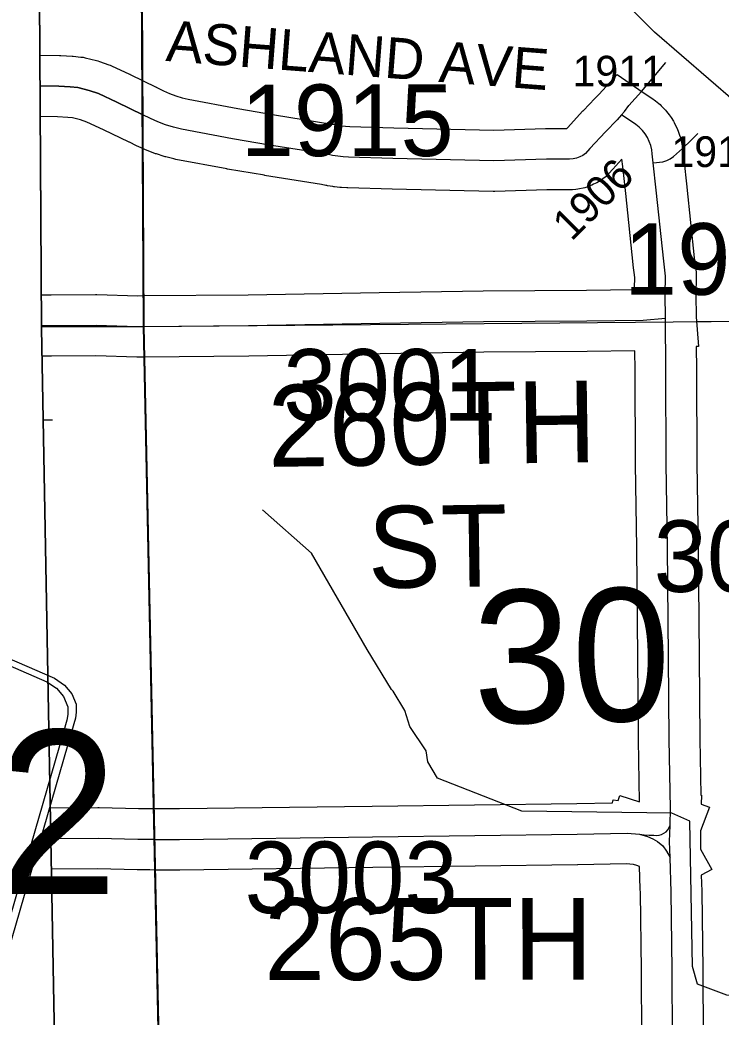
# Model space of a CAD drawing. Extents: x 23.6 to 68.7, y -63 to -29.
# Drawn here: x 32.626 to 33.312, y -50.401 to -49.426 of the extents above; entities that cross this region are included whole.
import ezdxf

# ---------------------------------------------------------------- set-up
doc = ezdxf.new("R2010")
doc.units = 0
for name, color, linetype in [('tdCoClipBndry', 7, 'Continuous'), ('tdCoCoBndry', 7, 'Continuous'), ('tdCoCoBndryPart', 7, 'Continuous'), ('tdCoHydroRiver', 7, 'Continuous'), ('tdCoSecRdNmbr', 7, 'Continuous'), ('tdCoSecRdTxt', 7, 'Continuous'), ('tdCoSecRteBand', 7, 'Continuous'), ('tdCoSecRteCL', 7, 'Continuous'), ('tdCoSectLine', 7, 'Continuous'), ('tdCoSectLinePart', 7, 'Continuous'), ('tdCoSectNmbr', 7, 'Continuous'), ('tdCoShieldCoRte', 7, 'Continuous'), ('tdCoSurfBitumUnbanded', 7, 'Continuous'), ('tdCoSurfGravel', 7, 'Continuous'), ('tdCoSurfGravelUnbanded', 7, 'Continuous'), ('tdCoTwpBndryShd', 7, 'Continuous')]:
    doc.layers.add(name, color=color, linetype=linetype)

msp = doc.modelspace()

# ---------------------------------------------------------------- linework, layer by layer
at = {"layer": 'tdCoClipBndry'}
msp.add_lwpolyline([(56.82267, -57.55304), (51.82329, -57.63341), (46.80558, -57.70411), (45.80811, -57.71313), (44.83275, -57.73502), (43.84463, -57.73557), (42.81245, -57.75018), (36.85605, -57.81037), (34.84621, -57.83983), (33.86149, -57.84333), (32.85888, -57.85564), (32.83296, -57.85255), (32.80132, -57.83826), (32.77169, -57.80672), (32.76141, -57.78273), (32.75769, -57.7569), (32.68387, -51.72835), (32.6474, -49.72756), (32.62325, -45.74585), (32.61127, -44.74924), (32.58798, -43.7493), (32.58699, -43.00645), (32.59235, -42.74841), (32.5183, -35.77334)], dxfattribs=at)
at = {"layer": 'tdCoCoBndry'}
for p, q in [((32.74769, -49.72574), (32.74173, -48.72209)), ((32.74173, -48.72209), (32.74769, -49.72574)), ((32.76854, -50.72573), (32.74769, -49.72574)), ((32.74769, -49.72574), (32.76854, -50.72573))]:
    msp.add_line(p, q, dxfattribs=at)
for points in [[(32.5183, -35.77334), (32.59235, -42.74841), (32.58699, -43.00645), (32.58798, -43.7493), (32.61127, -44.74924), (32.62325, -45.74585), (32.6474, -49.72756), (32.68387, -51.72835)], [(32.67183, -40.75029), (32.68072, -41.74505), (32.69232, -42.74892), (32.68752, -42.99079), (32.68695, -43.00631), (32.68795, -43.74917), (32.71123, -44.74748), (32.72321, -45.74495), (32.73, -46.73508), (32.73439, -47.71956), (32.74139, -48.72209), (32.74735, -49.72573), (32.7682, -50.72572), (32.78382, -51.72682), (32.79451, -52.75459), (32.80626, -53.75716), (32.82017, -54.75802), (32.8346, -55.75611), (32.84264, -56.756), (32.85765, -57.75567)], [(36.85515, -57.71042), (35.85544, -57.72509), (34.84619, -57.73986), (33.86104, -57.74337), (32.85799, -57.75568), (32.84298, -56.75601), (32.83494, -55.75612), (32.82051, -54.75803), (32.8066, -53.75717), (32.79485, -52.7546), (32.78416, -51.72683), (32.76854, -50.72573), (32.74769, -49.72574), (32.74173, -48.72209), (32.73473, -47.71957), (32.73034, -46.73509), (32.72355, -45.74495), (32.71157, -44.74749), (32.68829, -43.74918), (32.68729, -43.00632), (32.68786, -42.9908), (32.69266, -42.74893), (32.68106, -41.74506), (32.67217, -40.7503)], [(32.78416, -51.72683), (32.76854, -50.72573), (32.74769, -49.72574), (32.74173, -48.72209), (32.73473, -47.71957), (32.73034, -46.73509), (32.72355, -45.74495), (32.71157, -44.74749), (32.68829, -43.74918), (32.68729, -43.00632), (32.68786, -42.9908), (32.69266, -42.74893), (32.68106, -41.74506), (32.67217, -40.7503)]]:
    msp.add_lwpolyline(points, dxfattribs=at)
at = {"layer": 'tdCoCoBndryPart'}
for points in [[(32.7428, -48.95969), (32.74592, -49.48542)], [(32.74632, -49.55196), (32.74717, -49.69574)], [(32.74797, -49.75572), (32.75718, -50.19702)], [(32.75843, -50.25701), (32.7682, -50.72572), (32.78382, -51.72682), (32.78902, -52.22672)]]:
    msp.add_lwpolyline(points, dxfattribs=at)
at = {"layer": 'tdCoHydroRiver'}
for points in [[(33.24669, -49.43804), (33.12734, -49.31903)], [(34.5519, -50.19787), (34.48723, -50.2047), (34.45887, -50.21125), (34.40677, -50.21009), (34.36565, -50.20094), (34.26587, -50.15913), (34.20734, -50.14381), (34.08045, -50.06749), (33.99496, -50.03661), (33.92045, -49.99616), (33.82843, -49.9385), (33.72835, -49.86038), (33.69504, -49.84012), (33.63941, -49.79164), (33.57271, -49.74166), (33.53932, -49.71193), (33.53771, -49.70721), (33.51071, -49.68691), (33.40573, -49.58672), (33.37862, -49.55221), (33.24669, -49.43804)], [(33.66645, -50.40863), (33.64585, -50.39933), (33.6017, -50.40442), (33.5178, -50.3751), (33.47043, -50.37233), (33.39476, -50.38556), (33.37582, -50.38572), (33.31737, -50.37987), (33.28887, -50.36905), (33.28399, -50.35172), (33.28128, -50.20968), (33.26385, -50.20192), (33.11703, -50.19995), (33.03469, -50.16746), (33.02509, -50.15175), (33.02343, -50.14071), (33.00745, -50.11717), (33.00259, -50.10142), (32.99139, -50.08257), (32.9898, -50.081), (32.9658, -50.04173), (32.91138, -49.94746), (32.86369, -49.90522)]]:
    msp.add_lwpolyline(points, dxfattribs=at)
at = {"layer": 'tdCoSecRteBand'}
for points in [[(32.64578, -49.46046), (32.66501, -49.46077), (32.66577, -49.46079), (32.66652, -49.46084), (32.67762, -49.46158), (32.67811, -49.46161), (32.67861, -49.46166), (32.68601, -49.4624), (32.6881, -49.46261), (32.69014, -49.46311), (32.70124, -49.46582), (32.70267, -49.46617), (32.70406, -49.46666), (32.71319, -49.46986), (32.71451, -49.47033), (32.71579, -49.47092), (32.7336, -49.47912), (32.7339, -49.47926), (32.73419, -49.4794), (32.7596, -49.49178), (32.75984, -49.49189), (32.75999, -49.49197), (32.76014, -49.49204), (32.76665, -49.4953), (32.77259, -49.4979), (32.77866, -49.50018), (32.78485, -49.50214), (32.7909, -49.50371), (32.83943, -49.51284), (32.8752, -49.51885), (32.93148, -49.52788), (32.93227, -49.52801), (32.93306, -49.52818), (32.93743, -49.52912), (32.94107, -49.52971), (32.94474, -49.5301), (32.94881, -49.53032), (32.99178, -49.53146), (33.08971, -49.5339), (33.14015, -49.53228), (33.14063, -49.53227), (33.14111, -49.53227), (33.16091, -49.53227), (33.16104, -49.53212), (33.16133, -49.53179), (33.16163, -49.53147), (33.17682, -49.51509), (33.17703, -49.51486), (33.17724, -49.51464), (33.18846, -49.50304), (33.19262, -49.49854), (33.21014, -49.4796), (33.23149, -49.49409), (33.24545, -49.50357), (33.24656, -49.50432), (33.24759, -49.50517), (33.25088, -49.50785), (33.25214, -49.50888), (33.25328, -49.51004), (33.25626, -49.51307), (33.2574, -49.51423), (33.2584, -49.5155), (33.26104, -49.51883), (33.26205, -49.52011), (33.26291, -49.52149), (33.26517, -49.52508), (33.26603, -49.52646), (33.26674, -49.52792), (33.2686, -49.53174), (33.26931, -49.53321), (33.26986, -49.53474), (33.27129, -49.53873), (33.27184, -49.54026), (33.27222, -49.54184), (33.27321, -49.54597), (33.27359, -49.54755), (33.2738, -49.54917), (33.27434, -49.55338), (33.27437, -49.55363), (33.2744, -49.55388), (33.27538, -49.56268), (33.27835, -49.58939), (33.27836, -49.58948), (33.27836, -49.58957), (33.28564, -49.65875), (33.28738, -49.67288), (33.28764, -49.67504), (33.2876, -49.67721), (33.28721, -49.69491), (33.28739, -49.71656), (33.28975, -49.74535), (33.28762, -49.74553), (33.2878, -49.76805), (33.2878, -49.76811), (33.2878, -49.76816), (33.28819, -49.85994), (33.28938, -49.94167), (33.28938, -49.94174), (33.28938, -49.94182), (33.29036, -50.04894), (33.29115, -50.12931), (33.29211, -50.1842), (33.29267, -50.18421), (33.29246, -50.19284), (33.30055, -50.19586), (33.29181, -50.21924), (33.29156, -50.22949), (33.29177, -50.23695), (33.3028, -50.25673), (33.29248, -50.26248), (33.29292, -50.27823), (33.29293, -50.27845), (33.29293, -50.27867), (33.29391, -50.35463), (33.29392, -50.35473), (33.29392, -50.35484), (33.29431, -50.42212)], [(32.6472, -49.69499), (32.65679, -49.69505), (32.70044, -49.69455), (32.70107, -49.69455), (32.70169, -49.69457), (32.74179, -49.6958), (32.74741, -49.69574), (32.84938, -49.69482), (32.9777, -49.69265), (32.97772, -49.69265), (32.97774, -49.69265), (33.07914, -49.69107), (33.07926, -49.69107), (33.07938, -49.69107), (33.18034, -49.69028), (33.22717, -49.68977), (33.22716, -49.68815), (33.22734, -49.68814), (33.22756, -49.67807), (33.22605, -49.66582), (33.22602, -49.66556), (33.22599, -49.66529), (33.2187, -49.59593), (33.21574, -49.5693), (33.21496, -49.5622), (33.20591, -49.57195), (33.202, -49.57643), (33.19949, -49.5793), (33.19634, -49.58145), (33.19355, -49.58335), (33.19197, -49.58443), (33.19026, -49.58531), (33.18725, -49.58684), (33.18554, -49.58771), (33.18374, -49.58836), (33.18056, -49.5895), (33.17875, -49.59014), (33.17688, -49.59055), (33.17358, -49.59128), (33.17171, -49.59169), (33.16979, -49.59186), (33.16643, -49.59215), (33.16512, -49.59227), (33.1638, -49.59227), (33.14159, -49.59227), (33.09078, -49.5939), (33.08992, -49.59392), (33.08907, -49.5939), (32.99026, -49.59144), (32.99024, -49.59144), (32.99021, -49.59144), (32.94681, -49.59028), (32.9464, -49.59027), (32.946, -49.59025), (32.94073, -49.58997), (32.93994, -49.58993), (32.93915, -49.58984), (32.9339, -49.58928), (32.93311, -49.5892), (32.93232, -49.58907), (32.92712, -49.58823), (32.92633, -49.58811), (32.92555, -49.58794), (32.92118, -49.58699), (32.86559, -49.57808), (32.86547, -49.57806), (32.86536, -49.57804), (32.82919, -49.57196), (32.8289, -49.57191), (32.82862, -49.57186), (32.77881, -49.56249), (32.7778, -49.5623), (32.77681, -49.56204), (32.769, -49.56001), (32.76824, -49.55982), (32.76749, -49.55958), (32.7598, -49.55714), (32.75905, -49.5569), (32.75831, -49.55663), (32.75076, -49.55379), (32.75002, -49.55351), (32.7493, -49.5532), (32.74191, -49.54997), (32.74118, -49.54965), (32.74048, -49.5493), (32.73341, -49.54576), (32.73332, -49.54572), (32.70821, -49.53348), (32.69197, -49.52601), (32.68556, -49.52375), (32.67794, -49.52189), (32.67313, -49.52141), (32.66328, -49.52075), (32.64614, -49.52047)], [(32.65595, -50.19662), (32.70264, -50.19618), (32.70318, -50.19617), (32.70372, -50.19618), (32.74225, -50.1972), (32.75423, -50.19734), (32.75851, -50.19739), (32.75851, -50.19739), (32.75851, -50.19739), (32.75882, -50.1974), (32.78233, -50.1974), (32.97072, -50.19503), (33.17066, -50.19227), (33.20585, -50.19156), (33.20622, -50.18867), (33.2112, -50.18931), (33.21274, -50.18453), (33.23222, -50.19079), (33.23116, -50.13024), (33.23116, -50.13013), (33.23116, -50.13001), (33.23037, -50.04952), (33.23037, -50.04951), (33.23037, -50.0495), (33.22938, -49.94245), (33.2282, -49.86066), (33.2282, -49.86051), (33.2282, -49.86035), (33.2278, -49.76848), (33.22765, -49.74977), (33.18094, -49.75027), (33.1809, -49.75027), (33.18085, -49.75027), (33.07996, -49.75106), (32.97869, -49.75264), (32.85028, -49.75481), (32.85016, -49.75481), (32.85005, -49.75481), (32.74796, -49.75574), (32.74174, -49.7558), (32.74114, -49.7558), (32.74054, -49.75579), (32.70049, -49.75456), (32.65722, -49.75504), (32.65697, -49.75505), (32.65672, -49.75505), (32.6479, -49.755)], [(33.23431, -50.42244), (33.23392, -50.3553), (33.23294, -50.27968), (33.23283, -50.27596), (33.23222, -50.25404), (33.22956, -50.25295), (33.22624, -50.25188), (33.21917, -50.2513), (33.17177, -50.25226), (33.17168, -50.25226), (33.17158, -50.25226), (32.97153, -50.25503), (32.97151, -50.25503), (32.9715, -50.25503), (32.78289, -50.25739), (32.7827, -50.2574), (32.78251, -50.2574), (32.75864, -50.2574), (32.75847, -50.2574), (32.75829, -50.25739), (32.75781, -50.25739), (32.75354, -50.25734), (32.74133, -50.2572), (32.74111, -50.25719), (32.74088, -50.25719), (32.70267, -50.25618), (32.65704, -50.25662)]]:
    msp.add_lwpolyline(points, dxfattribs=at)
at = {"layer": 'tdCoSecRteCL'}
msp.add_line((32.64903, -49.8171), (32.65811, -49.81703), dxfattribs=at)
for points in [[(33.21464, -49.51891), (33.21755, -49.51577), (33.2217, -49.50965), (33.2341, -49.49593), (33.24614, -49.4819), (33.25784, -49.46757)], [(33.21464, -49.51891), (33.21026, -49.52366), (33.19881, -49.53549), (33.18362, -49.55187), (33.17942, -49.55668), (33.17663, -49.55858), (33.17363, -49.56011), (33.17045, -49.56125), (33.16716, -49.56197), (33.1638, -49.56227), (33.14111, -49.56227), (33.08981, -49.56391), (32.99101, -49.56145), (32.94761, -49.5603), (32.94234, -49.56001), (32.93709, -49.55945), (32.93188, -49.55861), (32.92673, -49.5575), (32.87033, -49.54846), (32.83417, -49.54238), (32.78435, -49.533), (32.77654, -49.53098), (32.76886, -49.52854), (32.76131, -49.52571), (32.75391, -49.52248), (32.7467, -49.51887), (32.74646, -49.51875), (32.72106, -49.50637), (32.70324, -49.49817), (32.69412, -49.49496), (32.68302, -49.49225), (32.67562, -49.49151), (32.66453, -49.49077), (32.64596, -49.49047)], [(33.24556, -49.56599), (33.24458, -49.5572), (33.24404, -49.55298), (33.24305, -49.54885), (33.24162, -49.54486), (33.23976, -49.54104), (33.2375, -49.53744), (33.23487, -49.53411), (33.23189, -49.53108), (33.2286, -49.52839), (33.21464, -49.51891)], [(33.24556, -49.56599), (33.25504, -49.5649), (33.25869, -49.56354), (33.26215, -49.56178), (33.2654, -49.55964), (33.27401, -49.55173), (33.2825, -49.54369), (33.2858, -49.54041), (33.28924, -49.53728)], [(33.2574, -49.7179), (33.25721, -49.6947), (33.2576, -49.67655), (33.25583, -49.66215), (33.24853, -49.59271), (33.24556, -49.56599)], [(32.64738, -49.725), (32.65688, -49.72505), (32.70078, -49.72455), (32.74146, -49.7258), (32.74769, -49.72574), (32.84977, -49.72481), (32.97821, -49.72264), (33.07961, -49.72106), (33.18062, -49.72028), (33.23566, -49.71968), (33.2574, -49.7179)], [(33.26194, -50.21347), (33.26234, -50.19739), (33.26116, -50.12972), (33.26037, -50.04923), (33.25938, -49.9421), (33.2582, -49.86023), (33.2578, -49.76829), (33.2574, -49.7179)], [(33.23213, -50.22227), (33.23677, -50.22287), (33.24145, -50.2232), (33.24613, -50.22325), (33.24868, -50.22352), (33.25122, -50.22331), (33.25368, -50.22262), (33.25597, -50.22148), (33.25801, -50.21994), (33.25972, -50.21804), (33.26105, -50.21586), (33.26194, -50.21347)], [(33.26198, -50.24514), (33.26155, -50.22954), (33.26193, -50.21395), (33.26194, -50.21347)], [(32.65649, -50.22662), (32.70292, -50.22617), (32.74168, -50.2272), (32.75389, -50.22734), (32.75816, -50.22739), (32.75864, -50.2274), (32.78251, -50.2274), (32.97112, -50.22503), (33.17117, -50.22227), (33.22009, -50.22128), (33.23213, -50.22227)], [(33.23213, -50.22227), (33.23985, -50.22475), (33.24527, -50.22696), (33.24971, -50.22943), (33.25489, -50.23387), (33.25859, -50.23905), (33.26198, -50.24514)], [(33.27224, -51.38016), (33.2722, -51.37873), (33.27161, -51.3446), (33.27102, -51.28897), (33.27141, -51.26214), (33.27122, -51.20966), (33.27161, -51.18638), (33.27043, -51.11358), (33.27062, -51.03447), (33.26964, -50.95457), (33.26905, -50.88256), (33.26786, -50.80147), (33.26707, -50.70461), (33.26628, -50.61445), (33.26471, -50.51995), (33.26431, -50.42229), (33.26392, -50.35502), (33.26293, -50.27906), (33.26198, -50.24514)]]:
    msp.add_lwpolyline(points, dxfattribs=at)
at = {"layer": 'tdCoSectLine'}
for points in [[(32.74139, -48.72209), (32.74735, -49.72573)], [(32.74735, -49.72573), (33.74597, -49.71697), (33.75404, -49.71698)], [(32.64739, -49.72574), (32.74735, -49.72573)], [(32.74735, -49.72573), (32.7682, -50.72572)]]:
    msp.add_lwpolyline(points, dxfattribs=at)
at = {"layer": 'tdCoSectLinePart'}
for points in [[(32.7428, -48.95969), (32.74592, -49.48542)], [(32.74632, -49.55196), (32.74717, -49.69574)], [(33.28737, -49.721), (33.74597, -49.71697), (33.75404, -49.71698)], [(32.74797, -49.75572), (32.75718, -50.19702)], [(32.75843, -50.25701), (32.7682, -50.72572)]]:
    msp.add_lwpolyline(points, dxfattribs=at)
at = {"layer": 'tdCoShieldCoRte'}
for points in [[(32.35529, -50.40506), (32.27335, -50.12217), (32.26947, -50.10901), (32.26875, -50.10313), (32.26875, -50.0953), (32.27299, -50.08499), (32.28026, -50.0765), (32.28984, -50.06983), (32.45711, -49.99748), (32.46463, -49.99585), (32.47505, -49.99493), (32.48548, -49.99585), (32.49299, -49.99748), (32.66027, -50.06983), (32.66985, -50.0765), (32.67712, -50.08499), (32.68136, -50.0953), (32.68136, -50.10313), (32.68063, -50.10901), (32.67676, -50.12217), (32.59481, -50.40506)], [(32.36115, -50.39873), (32.28142, -50.12346), (32.2777, -50.11083), (32.277, -50.10518), (32.277, -50.09767), (32.28107, -50.08777), (32.28805, -50.07962), (32.29725, -50.07322), (32.45783, -50.00376), (32.46505, -50.00219), (32.47505, -50.00131), (32.48506, -50.00219), (32.49228, -50.00376), (32.65286, -50.07322), (32.66205, -50.07962), (32.66904, -50.08777), (32.67311, -50.09767), (32.67311, -50.10518), (32.67241, -50.11083), (32.66869, -50.12346), (32.58895, -50.39873)]]:
    msp.add_lwpolyline(points, close=True, dxfattribs=at)
at = {"layer": 'tdCoSurfBitumUnbanded'}
msp.add_line((32.64903, -49.8171), (32.65811, -49.81703), dxfattribs=at)
at = {"layer": 'tdCoSurfGravel'}
for p, q in [((32.7467, -49.51887), (32.74646, -49.51875)), ((32.75389, -50.22734), (32.75816, -50.22739))]:
    msp.add_line(p, q, dxfattribs=at)
for points in [[(32.64596, -49.49047), (32.66453, -49.49077), (32.67562, -49.49151), (32.68302, -49.49225), (32.69412, -49.49496), (32.70324, -49.49817), (32.72106, -49.50637), (32.74646, -49.51875)], [(33.2574, -49.7179), (33.25721, -49.6947), (33.2576, -49.67655), (33.25583, -49.66215), (33.24853, -49.59271), (33.24556, -49.56599), (33.24458, -49.5572), (33.24404, -49.55298), (33.24305, -49.54885), (33.24162, -49.54486), (33.23976, -49.54104), (33.2375, -49.53744), (33.23487, -49.53411), (33.23189, -49.53108), (33.2286, -49.52839), (33.21464, -49.51891), (33.21026, -49.52366), (33.19881, -49.53549), (33.18362, -49.55187), (33.17942, -49.55668), (33.17663, -49.55858), (33.17363, -49.56011), (33.17045, -49.56125), (33.16716, -49.56197), (33.1638, -49.56227), (33.14111, -49.56227), (33.08981, -49.56391), (32.99101, -49.56145), (32.94761, -49.5603), (32.94234, -49.56001), (32.93709, -49.55945), (32.93188, -49.55861), (32.92673, -49.5575), (32.87033, -49.54846), (32.83417, -49.54238), (32.78435, -49.533), (32.77654, -49.53098), (32.76886, -49.52854), (32.76131, -49.52571), (32.75391, -49.52248), (32.7467, -49.51887), (32.7467, -49.51887)], [(32.74769, -49.72574), (32.84977, -49.72481), (32.97821, -49.72264), (33.07961, -49.72106), (33.18062, -49.72028), (33.23566, -49.71968), (33.2574, -49.7179)], [(33.26198, -50.24514), (33.26155, -50.22954), (33.26193, -50.21395), (33.26194, -50.21347), (33.26234, -50.19739), (33.26116, -50.12972), (33.26037, -50.04923), (33.25938, -49.9421), (33.2582, -49.86023), (33.2578, -49.76829), (33.2574, -49.7179)], [(32.64738, -49.725), (32.65688, -49.72505), (32.70078, -49.72455), (32.74146, -49.7258), (32.74769, -49.72574)], [(33.23213, -50.22227), (33.23677, -50.22287), (33.24145, -50.2232), (33.24613, -50.22325), (33.24868, -50.22352), (33.25122, -50.22331), (33.25368, -50.22262), (33.25597, -50.22148), (33.25801, -50.21994), (33.25972, -50.21804), (33.26105, -50.21586), (33.26194, -50.21347)], [(32.65649, -50.22662), (32.70292, -50.22617), (32.74168, -50.2272), (32.75389, -50.22734)], [(32.75816, -50.22739), (32.75864, -50.2274), (32.78251, -50.2274), (32.97112, -50.22503), (33.17117, -50.22227), (33.22009, -50.22128), (33.23213, -50.22227), (33.23985, -50.22475), (33.24527, -50.22696), (33.24971, -50.22943), (33.25489, -50.23387), (33.25859, -50.23905), (33.26198, -50.24514)], [(33.26707, -50.70461), (33.26628, -50.61445), (33.26471, -50.51995), (33.26431, -50.42229), (33.26392, -50.35502), (33.26293, -50.27906), (33.26198, -50.24514)]]:
    msp.add_lwpolyline(points, dxfattribs=at)
at = {"layer": 'tdCoSurfGravelUnbanded'}
for points in [[(33.21464, -49.51891), (33.21755, -49.51577), (33.2217, -49.50965), (33.2341, -49.49593), (33.24614, -49.4819), (33.25784, -49.46757)], [(33.24556, -49.56599), (33.25504, -49.5649), (33.25869, -49.56354), (33.26215, -49.56178), (33.2654, -49.55964), (33.27401, -49.55173), (33.2825, -49.54369), (33.2858, -49.54041), (33.28924, -49.53728)]]:
    msp.add_lwpolyline(points, dxfattribs=at)
at = {"layer": 'tdCoTwpBndryShd'}
msp.add_lwpolyline([(32.85765, -57.75567), (32.84264, -56.756), (32.8346, -55.75611), (32.82017, -54.75802), (32.80626, -53.75716), (32.79451, -52.75459), (32.78382, -51.72682), (32.7682, -50.72572), (32.74735, -49.72573), (32.74139, -48.72209), (32.73439, -47.71956), (32.73, -46.73508), (32.72321, -45.74495), (32.71123, -44.74748), (32.68795, -43.74917), (32.68695, -43.00631), (32.68752, -42.99079), (32.69232, -42.74892), (32.68072, -41.74505), (32.67183, -40.75029)], dxfattribs=at)

# ---------------------------------------------------------------- texts
at = {"layer": 'tdCoSecRdNmbr'}
for s, height, rotation, p in [('1911', 0.03, 0.02621, (33.16668, -49.49119)), ('1915', 0.07, 0.02602, (32.84223, -49.55928)), ('1913', 0.03, 0.02628, (33.26332, -49.56995)), ('1906', 0.03, 45.02494, (33.16558, -49.64325)), ('1908', 0.07, 0.0263, (33.21685, -49.69491)), ('3001', 0.07, 0.02604, (32.88386, -49.81802)), ('3004', 0.07, 0.02632, (33.246, -49.98548)), ('3003', 0.07, 0.02603, (32.8461, -50.29958))]:
    msp.add_text(s, height=height, rotation=rotation, dxfattribs=at).set_placement(p)
at = {"layer": 'tdCoSecRdTxt'}
for s, height, rotation, p in [('ASHLAND AVE', 0.04, 355.61035, (32.76839, -49.46614)), ('260TH ', 0.08, 0.82848, (32.86927, -49.86322)), ('ST', 0.08, 0.82848, (32.96696, -49.98182)), ('265TH ', 0.08, 0.06327, (32.86515, -50.365))]:
    msp.add_text(s, height=height, rotation=rotation, dxfattribs=at).set_placement(p)
at = {"layer": 'tdCoSectNmbr'}
msp.add_text('30', height=0.13, rotation=1.02614, dxfattribs=at).set_placement((33.07024, -50.11445))
at = {"layer": 'tdCoShieldCoRte'}
msp.add_text('G62', height=0.16, dxfattribs=at).set_placement((32.31821, -50.2808))

doc.saveas('drawing.dxf')
